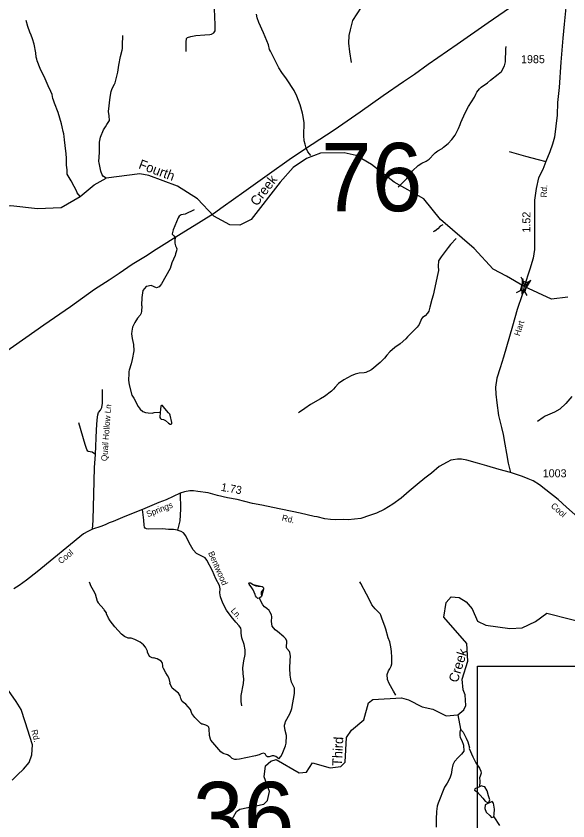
# Model space of a CAD drawing. Extents: x 1473865 to 1648260, y 639067 to 773536.
# Drawn here: x 1516748 to 1525372, y 740577 to 753147 of the extents above; entities that cross this region are included whole.
import ezdxf

# ---------------------------------------------------------------- set-up
doc = ezdxf.new("R2010")
doc.units = 0
for name, color, linetype in [('Exist Hydrographic Creek Single Shore', 7, 'Continuous'), ('Exist Hydrographic Creek Single Shore Label', 7, 'Continuous'), ('Exist Hydrographic Misc Water Feature', 7, 'Continuous'), ('Exist Road Non-System Type 51', 7, 'Continuous'), ('Exist Road Non-System Type 51 Label', 7, 'Continuous'), ('Exist Road Secondary Mileage Hundredths English Label', 7, 'Continuous'), ('Exist Road Secondary Structure Standard Bridge Attributed CELL', 7, 'Continuous'), ('Exist Road Secondary Structure Standard Bridge CELL', 7, 'Continuous'), ('Exist Road Secondary Structure Standard Bridge Number Label', 7, 'Continuous'), ('Exist Road Secondary Type 51 Attributed', 7, 'Continuous'), ('Exist Road Secondary Type 51 Label', 7, 'Continuous'), ('Exist Road Secondary Type 51 Number Label', 7, 'Continuous'), ('Exist Utilities Electrical Transmission Line', 7, 'Continuous'), ('Map Preparation Inset Cut Line', 7, 'Continuous')]:
    doc.layers.add(name, color=color, linetype=linetype)

msp = doc.modelspace()

# ---------------------------------------------------------------- linework, layer by layer
at = {"layer": 'Exist Hydrographic Creek Single Shore'}
for points in [[(1525373, 748757), (1525114, 748727), (1524690, 748922), (1524414, 749083), (1524204, 749197), (1523908, 749516), (1523382, 749973), (1523120, 750293), (1522657, 750552), (1522303, 750832), (1522064, 750971), (1521873, 751014), (1521506, 751005), (1521288, 750925), (1521077, 750784), (1520873, 750555), (1520422, 749970), (1520246, 749882), (1520088, 749885), (1519840, 750022), (1519585, 750293), (1519272, 750489), (1518824, 750656), (1518683, 750682), (1518157, 750618)], [(1514662, 748872), (1515349, 749078), (1515643, 749210), (1515819, 749416), (1515888, 749562), (1515887, 749829), (1515909, 749948), (1516010, 750028), (1516142, 750103), (1516668, 750191), (1517084, 750140), (1517451, 750158), (1517749, 750331), (1517968, 750512), (1518157, 750618)], [(1520099, 740556), (1520194, 740722), (1520244, 740760), (1520620, 740838), (1520680, 740896), (1520707, 741036), (1520627, 741264), (1520647, 741438), (1520731, 741512), (1520815, 741536), (1521170, 741329), (1521287, 741336), (1521381, 741485), (1521655, 741404), (1521822, 741427), (1521890, 741495), (1521912, 741878), (1521989, 741992), (1522184, 742155), (1522254, 742423), (1522322, 742471), (1522772, 742498), (1522880, 742469), (1523095, 742360), (1523262, 742324), (1523468, 742218), (1523652, 742234), (1523745, 742314), (1523779, 742382), (1523765, 742547), (1523733, 742623), (1523719, 742791), (1523807, 743071), (1523795, 743347), (1523434, 743761), (1523471, 743987), (1523548, 744077), (1523673, 744068), (1523780, 743997), (1523878, 743887), (1523958, 743695), (1524091, 743637), (1524465, 743580), (1524657, 743592), (1524867, 743690), (1525044, 743821), (1525783, 743632)]]:
    msp.add_lwpolyline(points, dxfattribs=at)
at = {"layer": 'Exist Hydrographic Misc Water Feature'}
msp.add_line((1523652, 742234), (1523693, 742008), dxfattribs=at)
for points in [[(1521354, 750972), (1521332, 750995), (1521310, 751026), (1521280, 751084), (1521265, 751145), (1521253, 751198), (1521244, 751283), (1521251, 751481), (1521237, 751577), (1521224, 751629), (1521186, 751763), (1521134, 751895), (1521092, 751984), (1520976, 752167), (1520902, 752264), (1520856, 752342), (1520722, 752601), (1520711, 752625), (1520692, 752697), (1520617, 752887), (1520540, 753049), (1520514, 753121), (1520503, 753178)], [(1517749, 750331), (1517702, 750385), (1517695, 750420), (1517656, 750487), (1517608, 750573), (1517561, 750652), (1517547, 750680), (1517545, 750737), (1517549, 750745), (1517536, 750817), (1517537, 750880), (1517534, 750928), (1517529, 750996), (1517517, 751125), (1517506, 751217), (1517500, 751265), (1517492, 751306), (1517485, 751345), (1517470, 751418), (1517459, 751466), (1517406, 751643), (1517348, 751788), (1517333, 751837), (1517325, 751860), (1517313, 751922), (1517293, 751971), (1517251, 752060), (1517201, 752167), (1517127, 752330), (1517077, 752451), (1517070, 752475), (1517062, 752508), (1517055, 752575), (1517030, 752708), (1517003, 752793), (1516984, 752849), (1516965, 752897), (1516934, 752985), (1516904, 753078)], [(1518251, 752015), (1518286, 752082), (1518295, 752106), (1518336, 752273), (1518353, 752382), (1518380, 752516), (1518406, 752615), (1518411, 752639), (1518413, 752733), (1518414, 752803), (1518417, 752843)], [(1522720, 750479), (1522755, 750510), (1522855, 750612), (1522946, 750729), (1523034, 750815), (1523087, 750850), (1523155, 750880), (1523204, 750913), (1523243, 750950), (1523247, 750958), (1523300, 751013), (1523341, 751044), (1523406, 751080), (1523430, 751098), (1523503, 751159), (1523559, 751219), (1523609, 751289), (1523661, 751392), (1523689, 751455), (1523697, 751487), (1523765, 751638), (1523817, 751737), (1523910, 751882), (1523931, 751930), (1523948, 751957), (1523991, 752012), (1524016, 752035), (1524115, 752107), (1524164, 752146), (1524282, 752241), (1524335, 752284), (1524381, 752371), (1524399, 752434), (1524403, 752634), (1524408, 752674)], [(1518157, 750618), (1518115, 750642), (1518096, 750667), (1518074, 750725), (1518045, 750854), (1518043, 750878), (1518052, 751018), (1518054, 751178), (1518069, 751257), (1518117, 751369), (1518144, 751416), (1518167, 751456), (1518208, 751515), (1518201, 751592), (1518190, 751655), (1518217, 751880), (1518235, 751972), (1518245, 752003), (1518251, 752015)], [(1519532, 750121), (1519392, 750053), (1519328, 750043), (1519312, 750035), (1519295, 750021), (1519281, 749998), (1519201, 749809), (1519187, 749746), (1519187, 749740), (1519213, 749718), (1519232, 749689), (1519235, 749673), (1519231, 749657), (1519230, 749601), (1519239, 749561), (1519256, 749529), (1519258, 749513), (1519255, 749481), (1519242, 749433), (1519234, 749409), (1519183, 749294), (1519157, 749203), (1519023, 748966), (1519005, 748943), (1518982, 748921), (1518942, 748902), (1518859, 748938), (1518788, 748925), (1518782, 748924), (1518729, 748861), (1518711, 748754), (1518708, 748634), (1518711, 748618), (1518710, 748538), (1518701, 748508), (1518686, 748475), (1518647, 748428), (1518602, 748361), (1518568, 748289), (1518557, 748226), (1518554, 748186), (1518557, 748146), (1518560, 748114), (1518582, 748017), (1518588, 747921), (1518563, 747785), (1518545, 747715), (1518517, 747619), (1518512, 747595), (1518508, 747563), (1518505, 747459), (1518516, 747387), (1518556, 747226), (1518591, 747178), (1518654, 747048), (1518685, 747007), (1518730, 746974), (1518770, 746957), (1518810, 746949), (1518874, 746947), (1518906, 746954), (1519002, 746962)], [(1523416, 749888), (1523376, 749866), (1523337, 749827), (1523291, 749790), (1523284, 749787), (1523278, 749784), (1523268, 749780)], [(1523628, 749674), (1523538, 749578), (1523501, 749531), (1523390, 749388), (1523352, 749325), (1523345, 749244), (1523349, 749173), (1523340, 749129), (1523264, 748791), (1523246, 748719), (1523216, 748600), (1523198, 748537), (1523179, 748505), (1523141, 748468), (1523100, 748441), (1523084, 748417), (1523050, 748332), (1523018, 748289), (1522865, 748139), (1522838, 748105), (1522751, 748027), (1522669, 747969), (1522590, 747904), (1522543, 747852), (1522507, 747804), (1522440, 747737), (1522310, 747630), (1522293, 747618), (1522212, 747580), (1522188, 747575), (1522108, 747571), (1522048, 747556), (1521987, 747530), (1521870, 747468), (1521789, 747408), (1521735, 747354), (1521708, 747320), (1521678, 747291), (1521568, 747204), (1521508, 747172), (1521349, 747081), (1521260, 747019), (1521178, 746959), (1521162, 746951)], [(1525432, 747207), (1525342, 747095), (1525244, 747009), (1525163, 746963), (1525017, 746899), (1524985, 746880), (1524895, 746814)], [(1519002, 746962), (1518996, 746876), (1519006, 746860), (1519016, 746854), (1519051, 746847), (1519083, 746832), (1519130, 746787), (1519154, 746773), (1519170, 746772), (1519178, 746778), (1519182, 746786), (1519182, 746800), (1519157, 746912), (1519149, 746929), (1519132, 746953), (1519046, 747051), (1519034, 747063), (1519020, 747064), (1519012, 747060), (1519003, 747004), (1519002, 746962)], [(1517893, 744312), (1517899, 744285), (1517912, 744253), (1517955, 744180), (1517982, 744123), (1518014, 744010), (1518032, 743983), (1518118, 743882)], [(1520550, 744057), (1520528, 744050), (1520503, 744074), (1520491, 744095), (1520486, 744115), (1520451, 744187), (1520432, 744220), (1520393, 744273), (1520386, 744289), (1520390, 744297), (1520414, 744294), (1520453, 744271), (1520461, 744263), (1520493, 744250), (1520532, 744242), (1520596, 744236), (1520612, 744226), (1520616, 744218), (1520615, 744196), (1520587, 744164), (1520578, 744149), (1520578, 744117), (1520587, 744092), (1520585, 744084), (1520550, 744057)], [(1520550, 744057), (1520528, 744050), (1520503, 744074), (1520491, 744095), (1520486, 744115), (1520451, 744187), (1520432, 744220), (1520393, 744273), (1520386, 744289), (1520390, 744297), (1520414, 744294), (1520453, 744271), (1520596, 744236), (1520612, 744226), (1520616, 744218), (1520615, 744196), (1520585, 744084), (1520550, 744057)], [(1522682, 742541), (1522644, 742603), (1522578, 742722), (1522552, 742787), (1522545, 742863), (1522567, 742919), (1522591, 742954), (1522612, 742993), (1522621, 743033), (1522623, 743129), (1522616, 743221), (1522604, 743297), (1522589, 743374), (1522562, 743438), (1522529, 743571), (1522518, 743603), (1522465, 743746), (1522448, 743789), (1522439, 743809), (1522359, 743892), (1522310, 743952), (1522276, 744019), (1522226, 744118), (1522134, 744284), (1522118, 744312)], [(1520857, 741545), (1520884, 741583), (1520907, 741622), (1520930, 741670), (1520960, 741749), (1520967, 741789), (1520976, 741912), (1520953, 741989), (1520943, 742057), (1520943, 742073), (1520952, 742105), (1520961, 742129), (1521025, 742247), (1521049, 742302), (1521057, 742334), (1521099, 742569), (1521102, 742631), (1521097, 742653), (1521055, 742742), (1521040, 742790), (1521033, 742853), (1521029, 742963), (1521030, 743083), (1521037, 743150), (1521029, 743208), (1521021, 743223), (1520982, 743268), (1520975, 743284), (1520981, 743387), (1520964, 743420), (1520935, 743451), (1520834, 743533), (1520799, 743559), (1520750, 743621), (1520740, 743693), (1520746, 743765), (1520738, 743797), (1520715, 743845), (1520702, 743862), (1520667, 743897), (1520633, 743921), (1520604, 743952), (1520583, 743989), (1520550, 744057)], [(1520857, 741545), (1520806, 741581), (1520776, 741593), (1520752, 741594), (1520704, 741579), (1520680, 741580), (1520664, 741586), (1520658, 741592), (1520639, 741626), (1520617, 741637), (1520577, 741626), (1520545, 741611), (1520488, 741596), (1520340, 741564), (1520239, 741542), (1520191, 741535), (1520167, 741536), (1520151, 741540), (1520127, 741553), (1520096, 741581), (1520051, 741608), (1519983, 741632), (1519950, 741655), (1519794, 741838), (1519786, 741852), (1519772, 741909), (1519766, 742013), (1519758, 742041), (1519743, 742055), (1519715, 742072), (1519668, 742087), (1519652, 742087), (1519636, 742096), (1519592, 742139), (1519542, 742194), (1519495, 742255), (1519473, 742316), (1519403, 742401), (1519363, 742424), (1519346, 742442), (1519326, 742477), (1519325, 742491), (1519310, 742531), (1519285, 742572), (1519188, 742650), (1519152, 742729), (1519154, 742735), (1519140, 742799), (1519117, 742848), (1519086, 742892), (1519051, 742957), (1519044, 742981), (1519040, 743005), (1519037, 743037), (1519029, 743053), (1519014, 743074), (1518951, 743111), (1518895, 743123), (1518887, 743121), (1518835, 743146), (1518801, 743215), (1518801, 743227), (1518771, 743291), (1518740, 743328), (1518689, 743369), (1518605, 743411), (1518546, 743429), (1518498, 743434), (1518442, 743455), (1518395, 743492), (1518345, 743549), (1518294, 743608), (1518220, 743702), (1518193, 743745), (1518162, 743809), (1518159, 743826), (1518124, 743876), (1518118, 743882)], [(1523693, 742008), (1523685, 741961), (1523684, 741913), (1523691, 741881), (1523714, 741832), (1523741, 741760), (1523746, 741667), (1523710, 741620), (1523656, 741566), (1523601, 741503), (1523574, 741452), (1523560, 741380), (1523551, 741332), (1523546, 741308), (1523529, 741245), (1523487, 741166), (1523446, 741103), (1523344, 740853), (1523331, 740806), (1523317, 740726), (1523312, 740606), (1523314, 740482)], [(1523693, 742008), (1523733, 741962), (1523783, 741871), (1523806, 741814), (1523819, 741774), (1523833, 741717), (1523831, 741709), (1523884, 741576), (1523934, 741483), (1523993, 741402), (1524011, 741353), (1524015, 741321), (1524002, 741274), (1523993, 741250), (1523995, 741196), (1523988, 741111)], [(1523988, 741111), (1523919, 741080), (1523910, 741059), (1523953, 741029), (1524045, 740933), (1524081, 740885), (1524115, 740865), (1524144, 740875), (1524151, 740908), (1524130, 740971), (1524113, 741049), (1524074, 741109), (1524050, 741117), (1524023, 741123), (1523988, 741111)], [(1524188, 740878), (1524077, 740829), (1524075, 740773), (1524093, 740716), (1524152, 740662), (1524178, 740629), (1524214, 740640), (1524219, 740684), (1524224, 740762), (1524208, 740855), (1524188, 740878)], [(1524214, 740640), (1524301, 740503)]]:
    msp.add_lwpolyline(points, dxfattribs=at)
at = {"layer": 'Exist Road Non-System Type 51'}
for points in [[(1519404, 752595), (1519406, 752741), (1519411, 752797), (1519427, 752813), (1519477, 752830), (1519555, 752843), (1519696, 752857), (1519774, 752860), (1519800, 752866), (1519838, 752885), (1519858, 752919), (1519859, 752987), (1519854, 753163), (1519837, 753381), (1519828, 753589), (1519812, 753766), (1519810, 753918), (1519798, 754048), (1519799, 754164)], [(1521991, 752424), (1521962, 752589), (1521951, 752725), (1521955, 752847), (1521974, 752931), (1521997, 753014), (1522012, 753080), (1522145, 753288), (1522229, 753405), (1522313, 753556), (1522354, 753693), (1522366, 753807), (1522395, 754045), (1522411, 754138)], [(1524454, 751033), (1524707, 750959), (1524908, 750910), (1525027, 750877)], [(1517987, 746301), (1518004, 746687), (1518018, 746844), (1518027, 746918), (1518038, 746958), (1518065, 746995), (1518087, 747033), (1518097, 747101), (1518100, 747189), (1518098, 747315)], [(1517987, 746301), (1517938, 746335), (1517908, 746340), (1517882, 746347), (1517872, 746352), (1517855, 746377), (1517827, 746457), (1517731, 746794)], [(1517944, 745132), (1517952, 745269), (1517951, 745287), (1517961, 745673), (1517976, 746095), (1517987, 746301)], [(1519310, 745694), (1519316, 745444), (1519306, 745262), (1519272, 745116)], [(1520276, 742377), (1520265, 742443), (1520264, 742537), (1520301, 742725), (1520308, 742793), (1520297, 742877), (1520294, 742969), (1520308, 743077), (1520331, 743177), (1520330, 743251), (1520315, 743331), (1520277, 743437), (1520266, 743510), (1520266, 743558), (1520259, 743590), (1520237, 743624), (1520182, 743683), (1520109, 743768), (1520036, 743867), (1519978, 743980), (1519943, 744076), (1519930, 744142), (1519937, 744202), (1519926, 744255), (1519871, 744359), (1519817, 744482), (1519731, 744651), (1519704, 744686), (1519567, 744756), (1519518, 744812), (1519451, 744921), (1519399, 745032), (1519367, 745077), (1519330, 745099), (1519282, 745113), (1519272, 745116), (1519206, 745131), (1519128, 745130), (1519034, 745139), (1518824, 745134), (1518788, 745139), (1518768, 745149), (1518755, 745163), (1518749, 745198), (1518744, 745274), (1518726, 745442)]]:
    msp.add_lwpolyline(points, dxfattribs=at)
at = {"layer": 'Exist Road Secondary Structure Standard Bridge Attributed CELL'}
msp.add_lwpolyline([(1524783, 749013), (1524655, 748806), (1524663, 749049), (1524690, 748922)], close=True, dxfattribs=at)
at = {"layer": 'Exist Road Secondary Structure Standard Bridge CELL'}
for p, q in [((1524673, 749008), (1524640, 749069)), ((1524739, 748990), (1524800, 749023)), ((1524571, 748830), (1524631, 748863)), ((1524733, 748784), (1524699, 748844))]:
    msp.add_line(p, q, dxfattribs=at)
msp.add_lwpolyline([(1524631, 748863), (1524673, 749009), (1524741, 748989), (1524699, 748844)], close=True, dxfattribs=at)
at = {"layer": 'Exist Road Secondary Type 51 Attributed'}
for points in [[(1525391, 753864), (1525377, 753707), (1525374, 753639), (1525366, 753545), (1525313, 753020), (1525294, 752804), (1525264, 752428), (1525235, 752032), (1525212, 751798), (1525205, 751600), (1525164, 751255), (1525131, 751148), (1525090, 751029), (1525027, 750877), (1524978, 750754), (1524915, 750620), (1524874, 750453), (1524852, 750274), (1524848, 749869), (1524851, 749503), (1524828, 749367), (1524779, 749197), (1524690, 748922)], [(1524690, 748922), (1524655, 748794), (1524580, 748565), (1524508, 748304), (1524365, 747821), (1524314, 747656), (1524263, 747491), (1524243, 747351), (1524248, 747245), (1524260, 747108), (1524285, 746907), (1524332, 746722), (1524358, 746612), (1524384, 746462), (1524410, 746314), (1524440, 746164), (1524473, 746019)], [(1524473, 746019), (1524298, 746066), (1524105, 746125), (1523959, 746167), (1523794, 746211), (1523711, 746227), (1523649, 746229), (1523580, 746216), (1523540, 746213), (1523485, 746182), (1523359, 746112), (1523238, 746009), (1523135, 745931), (1523017, 745834), (1522893, 745726), (1522768, 745618), (1522635, 745522), (1522500, 745440), (1522379, 745384), (1522274, 745347), (1522138, 745303), (1521939, 745281), (1521865, 745283), (1521743, 745279), (1521660, 745284), (1521572, 745295), (1521455, 745325), (1521406, 745334), (1521189, 745383), (1520760, 745471), (1520591, 745511), (1520441, 745537), (1520204, 745595), (1520051, 745623), (1519897, 745659), (1519752, 745701), (1519590, 745724), (1519522, 745735), (1519464, 745733), (1519378, 745717), (1519310, 745694), (1519094, 745593), (1518980, 745552), (1518871, 745502), (1518726, 745442), (1518578, 745382), (1518411, 745318), (1518268, 745256), (1518205, 745233), (1518140, 745200), (1518074, 745177), (1517944, 745132), (1517870, 745097), (1517803, 745060), (1517077, 744468), (1516912, 744336), (1516795, 744254), (1516711, 744203)], [(1526812, 744605), (1526676, 744630), (1526430, 744672), (1526301, 744711), (1526194, 744759), (1525891, 745008), (1525727, 745154), (1525529, 745321), (1525351, 745479), (1525219, 745598), (1525028, 745748), (1524929, 745825), (1524828, 745891), (1524751, 745921), (1524663, 745954), (1524473, 746019)], [(1516687, 741216), (1516769, 741298), (1516865, 741383), (1516954, 741487), (1516995, 741609), (1517003, 741764), (1516888, 742124), (1516829, 742315), (1516751, 742444), (1516558, 742718)]]:
    msp.add_lwpolyline(points, dxfattribs=at)
at = {"layer": 'Exist Utilities Electrical Transmission Line'}
msp.add_lwpolyline([(1524543, 753329), (1524125, 753043), (1523640, 752705), (1523188, 752393), (1522973, 752237), (1522805, 752121), (1522484, 751900), (1522124, 751645), (1521717, 751367), (1521378, 751144), (1521054, 750929), (1520672, 750659), (1520307, 750400), (1519986, 750167), (1519833, 750058), (1519640, 749940), (1519328, 749745), (1518938, 749500), (1518769, 749392), (1518560, 749270), (1518361, 749126), (1518202, 749023), (1517972, 748876), (1517599, 748608), (1517183, 748321), (1516086, 747556)], dxfattribs=at)
at = {"layer": 'Map Preparation Inset Cut Line'}
msp.add_lwpolyline([(1523961, 742996), (1531368, 742996), (1531368, 733303), (1523961, 733303), (1523961, 742996)], dxfattribs=at)

# ---------------------------------------------------------------- texts
at = {"layer": 'Exist Hydrographic Creek Single Shore Label'}
for s, rotation, p in [('Fourth', 339.6022, (1518651, 750773)), ('Creek', 52.3698, (1520513, 750169)), ('Creek', 72.5858, (1523647, 742727)), ('Third', 86.7265, (1521837, 741431))]:
    msp.add_text(s, height=150, rotation=rotation, dxfattribs=at).set_placement(p)
at = {"layer": 'Exist Road Non-System Type 51 Label'}
for s, rotation, p in [('Quail Hollow Ln', 85.6784, (1518171, 746194)), ('Bentwood', 293.8432, (1519747, 744763)), ('Ln.', 310.6543, (1520097, 743857))]:
    msp.add_text(s, height=95, rotation=rotation, dxfattribs=at).set_placement(p)
at = {"layer": 'Exist Road Secondary Mileage Hundredths English Label'}
for s, rotation, p in [('1.52', 89.5639, (1524784, 749766)), ('1.73', 350.0622, (1519943, 745734))]:
    msp.add_text(s, height=125, rotation=rotation, dxfattribs=at).set_placement(p)
at = {"layer": 'Exist Road Secondary Structure Standard Bridge Number Label'}
for s, p in [('76', (1521513, 750100)), ('36', (1519510, 740120))]:
    msp.add_text(s, height=1066.3, dxfattribs=at).set_placement(p)
at = {"layer": 'Exist Road Secondary Type 51 Label'}
for s, rotation, p in [('Rd.', 86.6698, (1525039, 750313)), ('Hart', 72.4512, (1524619, 748144)), ('Springs', 21.3931, (1518806, 745319)), ('Cool', 318.2357, (1525098, 745485)), ('Rd.', 346.5637, (1520895, 745270)), ('Cool', 39.2077, (1517450, 744585)), ('Rd.', 283.6805, (1516985, 741991))]:
    msp.add_text(s, height=95, rotation=rotation, dxfattribs=at).set_placement(p)
at = {"layer": 'Exist Road Secondary Type 51 Number Label'}
for s, p in [('1985', (1524640, 752412)), ('1003', (1524979, 745944))]:
    msp.add_text(s, height=125, dxfattribs=at).set_placement(p)

doc.saveas('drawing.dxf')
